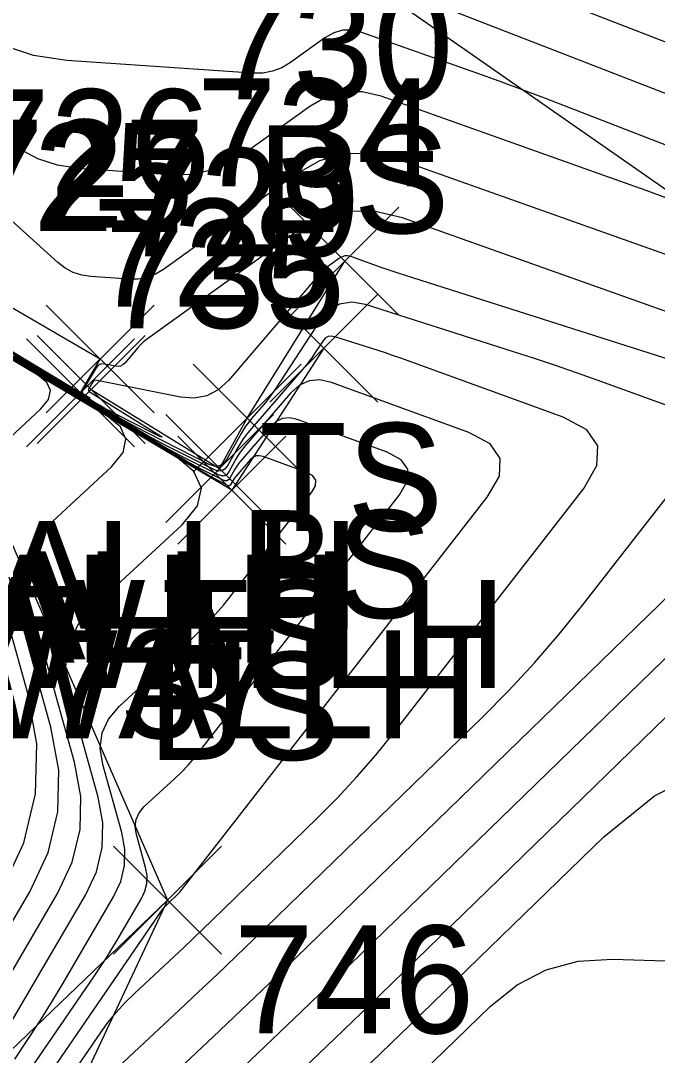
# Model space of a CAD drawing. Extents: x 1650836 to 1652450, y 332578 to 333908.
# Drawn here: x 1652111.01 to 1652122.81, y 332727.09 to 332746.27 of the extents above; entities that cross this region are included whole.
import ezdxf

# ---------------------------------------------------------------- set-up
doc = ezdxf.new("R2010")
doc.units = 0
for name, color, linetype in [('D_A', 7, 'Continuous'), ('D_I', 7, 'Continuous'), ('D_TIC', 7, 'Continuous'), ('DHW', 7, 'Continuous'), ('L_A', 7, 'Continuous'), ('L_I', 7, 'Continuous'), ('L_TIC', 7, 'Continuous'), ('LAWE', 7, 'Continuous'), ('LELB', 7, 'Continuous'), ('LSOGCMA', 7, 'Continuous'), ('LSOGCMI', 7, 'Continuous'), ('LW', 7, 'Continuous')]:
    doc.layers.add(name, color=color, linetype=linetype)

msp = doc.modelspace()

# ---------------------------------------------------------------- linework, layer by layer
at = {"layer": 'D_TIC'}
for points in [[(1652111.479, 332738.998), (1652113.479, 332740.998)], [(1652113.479, 332738.998), (1652111.479, 332740.998)], [(1652111.314, 332738.433), (1652113.314, 332740.433)], [(1652113.314, 332738.433), (1652111.314, 332740.433)], [(1652111.113, 332738.371), (1652113.113, 332740.371)], [(1652113.113, 332738.371), (1652111.113, 332740.371)], [(1652114.206, 332737.904), (1652116.206, 332739.904)], [(1652116.206, 332737.904), (1652114.206, 332739.904)], [(1652113.695, 332736.967), (1652115.695, 332738.967)], [(1652115.695, 332736.967), (1652113.695, 332738.967)]]:
    msp.add_lwpolyline(points, dxfattribs=at)
at = {"layer": 'DHW'}
for points in [[(1652082.217, 332757.601), (1652081.771, 332756.62), (1652097.689, 332748.051), (1652112.113, 332739.371), (1652112.479, 332739.998)], [(1652112.479, 332739.998), (1652082.217, 332757.601)], [(1652112.314, 332739.433), (1652114.695, 332737.967), (1652115.206, 332738.904)]]:
    msp.add_lwpolyline(points, dxfattribs=at)
at = {"layer": 'L_TIC'}
for points in [[(1652116.015, 332740.812), (1652118.015, 332742.812)], [(1652118.015, 332740.812), (1652116.015, 332742.812)], [(1652115.628, 332739.198), (1652117.628, 332741.198)], [(1652117.628, 332739.198), (1652115.628, 332741.198)], [(1652114.206, 332737.904), (1652116.206, 332739.904)], [(1652116.206, 332737.904), (1652114.206, 332739.904)], [(1652113.921, 332736.569), (1652115.921, 332738.569)], [(1652115.921, 332736.569), (1652113.921, 332738.569)], [(1652112.729, 332728.971), (1652114.729, 332730.971)], [(1652114.729, 332728.971), (1652112.729, 332730.971)], [(1652112.729, 332728.971), (1652114.729, 332730.971)], [(1652114.729, 332728.971), (1652112.729, 332730.971)], [(1652112.729, 332728.971), (1652114.729, 332730.971)], [(1652114.729, 332728.971), (1652112.729, 332730.971)]]:
    msp.add_lwpolyline(points, dxfattribs=at)
at = {"layer": 'LAWE'}
msp.add_lwpolyline([(1652113.729, 332729.971), (1652105.001, 332721.607), (1652097.708, 332720.127), (1652089.433, 332715.148), (1652085.656, 332707.437), (1652080.101, 332708.542), (1652073.451, 332709.446), (1652072.158, 332720.813), (1652060.852, 332721.144), (1652052.615, 332711.419), (1652043.802, 332704.554), (1652032.724, 332702.068), (1652025.188, 332702.458), (1652014.024, 332714.079), (1651995.915, 332712.612)], dxfattribs=at)
at = {"layer": 'LELB'}
for points in [[(1652048.756, 332662.461), (1652082.555, 332678.298), (1652130.366, 332703.201), (1652148.083, 332715.406), (1652159.47, 332726.367), (1652148.02, 332734.227), (1652128.413, 332739.339), (1652116.951, 332747.33), (1652106.793, 332756.875), (1652094.604, 332761.138), (1652083.802, 332764.466), (1652074.482, 332770.284), (1652065.17, 332770.428), (1652062.989, 332774.387), (1652054.537, 332784.724), (1652034.993, 332796.475), (1652025.062, 332801.1), (1652009.772, 332808.074), (1651988.967, 332816.401), (1651980.006, 332832.954), (1651960.575, 332843.477), (1651932.852, 332862.75), (1651890.753, 332886.019), (1651847.527, 332911.35)], [(1652115.206, 332738.904), (1652117.015, 332741.812)], [(1652116.628, 332740.198), (1652114.921, 332737.569), (1652108.826, 332741.177)], [(1652108.826, 332741.177), (1652113.729, 332729.971)]]:
    msp.add_lwpolyline(points, dxfattribs=at)
at = {"layer": 'LSOGCMA'}
for points in [[(1652136.954, 332739.175), (1652134.412, 332740.298), (1652132.713, 332741.037), (1652131.006, 332741.756), (1652129.291, 332742.455), (1652127.568, 332743.135), (1652117.267, 332747.13)], [(1652110.895, 332727.02), (1652111.128, 332727.366), (1652111.355, 332727.717), (1652111.576, 332728.072), (1652111.791, 332728.431), (1652112.728, 332730.031), (1652112.861, 332730.318), (1652112.932, 332730.612), (1652112.938, 332730.915), (1652112.882, 332731.226), (1652112.529, 332732.486), (1652112.482, 332732.789), (1652112.517, 332733.069), (1652112.634, 332733.326), (1652112.833, 332733.56), (1652113.993, 332734.632), (1652114.261, 332734.89), (1652114.517, 332735.158), (1652114.763, 332735.437), (1652114.997, 332735.725), (1652116.401, 332737.528), (1652116.471, 332737.65), (1652116.476, 332737.753), (1652116.417, 332737.837), (1652116.293, 332737.903), (1652115.499, 332738.191), (1652115.431, 332738.207), (1652115.369, 332738.201), (1652115.313, 332738.176), (1652115.261, 332738.129), (1652114.997, 332737.824), (1652114.983, 332737.807), (1652114.97, 332737.789), (1652114.958, 332737.771), (1652114.947, 332737.752), (1652114.904, 332737.676), (1652114.892, 332737.66), (1652114.878, 332737.652), (1652114.862, 332737.651), (1652114.843, 332737.657), (1652114.64, 332737.76), (1652114.6, 332737.781), (1652114.56, 332737.803), (1652114.52, 332737.825), (1652114.481, 332737.848), (1652111.36, 332739.728), (1652110.827, 332740.049)]]:
    msp.add_lwpolyline(points, dxfattribs=at)
at = {"layer": 'LSOGCMI'}
for points in [[(1652123.382, 332742.833), (1652122.602, 332743.12), (1652121.82, 332743.401), (1652117.687, 332744.868), (1652117.338, 332744.951), (1652117.001, 332744.948), (1652116.677, 332744.857), (1652116.365, 332744.681), (1652115.141, 332743.8), (1652114.827, 332743.611), (1652114.495, 332743.483), (1652114.145, 332743.417), (1652113.778, 332743.412), (1652112.085, 332743.53), (1652111.691, 332743.589), (1652111.322, 332743.709), (1652110.98, 332743.891), (1652110.664, 332744.134), (1652105.489, 332748.805)], [(1652125.873, 332740.904), (1652118.04, 332743.686), (1652117.524, 332743.809), (1652117.025, 332743.803), (1652116.545, 332743.669), (1652116.083, 332743.408), (1652113.654, 332741.66), (1652113.506, 332741.571), (1652113.35, 332741.511), (1652113.186, 332741.48), (1652113.014, 332741.478), (1652112.308, 332741.527), (1652112.138, 332741.552), (1652111.978, 332741.604), (1652111.83, 332741.683), (1652111.693, 332741.788), (1652109.454, 332743.81), (1652109.029, 332744.175), (1652108.588, 332744.52), (1652108.131, 332744.843), (1652107.659, 332745.145), (1652102.89, 332748.036)], [(1652118.84, 332747.476), (1652128.401, 332743.768), (1652130.068, 332743.111), (1652131.726, 332742.434), (1652133.377, 332741.739), (1652135.02, 332741.024), (1652137.322, 332740.007)], [(1652127.801, 332742.088), (1652121.119, 332744.68), (1652120.707, 332744.838), (1652120.293, 332744.993), (1652119.878, 332745.146), (1652119.463, 332745.295), (1652117.334, 332746.051), (1652117.152, 332746.094), (1652116.977, 332746.092), (1652116.809, 332746.045), (1652116.647, 332745.953), (1652116.011, 332745.496), (1652115.847, 332745.398), (1652115.675, 332745.331), (1652115.493, 332745.297), (1652115.302, 332745.294), (1652111.862, 332745.533), (1652111.243, 332745.625), (1652110.666, 332745.814), (1652110.13, 332746.099), (1652109.634, 332746.479)], [(1652123.243, 332739.043), (1652121.697, 332739.604), (1652121.31, 332739.743), (1652120.921, 332739.877), (1652120.532, 332740.008), (1652120.141, 332740.134), (1652117.401, 332741.006), (1652117.146, 332741.051), (1652116.92, 332741.016), (1652116.722, 332740.9), (1652116.553, 332740.704), (1652115.719, 332739.429), (1652115.671, 332739.358), (1652115.62, 332739.289), (1652115.568, 332739.221), (1652115.513, 332739.156), (1652115.288, 332738.896), (1652115.234, 332738.829), (1652115.183, 332738.761), (1652115.136, 332738.69), (1652115.092, 332738.616), (1652114.827, 332738.145), (1652114.763, 332738.062), (1652114.687, 332738.017), (1652114.599, 332738.012), (1652114.499, 332738.046), (1652113.35, 332738.629), (1652113.158, 332738.728), (1652112.968, 332738.832), (1652112.779, 332738.938), (1652112.593, 332739.048), (1652111.851, 332739.495), (1652111.666, 332739.607), (1652111.48, 332739.718), (1652111.294, 332739.83), (1652111.109, 332739.942), (1652101.556, 332745.685)], [(1652123.626, 332739.799), (1652118.139, 332741.545), (1652118.026, 332741.582), (1652117.913, 332741.619), (1652117.8, 332741.658), (1652117.687, 332741.697), (1652117.127, 332741.896), (1652117.071, 332741.909), (1652117.017, 332741.909), (1652116.965, 332741.894), (1652116.915, 332741.866), (1652116.719, 332741.725), (1652116.672, 332741.689), (1652116.626, 332741.649), (1652116.583, 332741.608), (1652116.543, 332741.563), (1652114.856, 332739.6), (1652114.667, 332739.426), (1652114.456, 332739.317), (1652114.223, 332739.273), (1652113.968, 332739.294), (1652112.425, 332739.603), (1652112.397, 332739.604), (1652112.374, 332739.599), (1652112.353, 332739.585), (1652112.336, 332739.563), (1652112.276, 332739.462), (1652112.266, 332739.438), (1652112.266, 332739.417), (1652112.276, 332739.397), (1652112.296, 332739.381), (1652113.488, 332738.645), (1652113.595, 332738.576), (1652113.629, 332738.549), (1652113.588, 332738.564), (1652113.474, 332738.62), (1652112.771, 332738.976), (1652112.668, 332739.029), (1652112.567, 332739.084), (1652112.467, 332739.141), (1652112.368, 332739.199), (1652111.974, 332739.437), (1652111.875, 332739.496), (1652111.777, 332739.556), (1652111.678, 332739.615), (1652111.579, 332739.674), (1652101.563, 332745.697)], [(1652125.143, 332740.106), (1652118.083, 332742.614), (1652117.551, 332742.74), (1652117.038, 332742.734), (1652116.544, 332742.597), (1652116.069, 332742.327), (1652113.399, 332740.406), (1652113.337, 332740.359), (1652113.279, 332740.309), (1652113.223, 332740.255), (1652113.171, 332740.197), (1652112.934, 332739.922), (1652112.898, 332739.888), (1652112.858, 332739.868), (1652112.813, 332739.859), (1652112.764, 332739.863), (1652112.56, 332739.904), (1652112.512, 332739.907), (1652112.47, 332739.897), (1652112.434, 332739.873), (1652112.404, 332739.835), (1652112.156, 332739.421), (1652112.147, 332739.4), (1652112.147, 332739.38), (1652112.156, 332739.363), (1652112.174, 332739.348), (1652112.276, 332739.285), (1652112.289, 332739.277), (1652112.293, 332739.273), (1652112.288, 332739.275), (1652112.274, 332739.282), (1652112.191, 332739.324), (1652112.179, 332739.33), (1652112.167, 332739.337), (1652112.155, 332739.344), (1652112.143, 332739.35), (1652112.05, 332739.407), (1652101.569, 332745.708)], [(1652107.255, 332719.89), (1652112.478, 332727.499), (1652112.623, 332727.699), (1652112.779, 332727.889), (1652112.944, 332728.071), (1652113.12, 332728.244), (1652113.843, 332728.919), (1652114.023, 332729.088), (1652114.203, 332729.259), (1652114.382, 332729.429), (1652114.559, 332729.601), (1652116.497, 332731.483), (1652116.872, 332731.86), (1652117.234, 332732.25), (1652117.582, 332732.652), (1652117.916, 332733.066), (1652121.445, 332737.597), (1652121.69, 332738.026), (1652121.709, 332738.388), (1652121.5, 332738.686), (1652121.064, 332738.918), (1652118.035, 332740.018), (1652117.902, 332740.066), (1652117.768, 332740.112), (1652117.634, 332740.157), (1652117.499, 332740.201), (1652116.833, 332740.412), (1652116.765, 332740.424), (1652116.705, 332740.415), (1652116.653, 332740.384), (1652116.608, 332740.332), (1652116.444, 332740.081), (1652116.402, 332740.019), (1652116.357, 332739.959), (1652116.311, 332739.899), (1652116.263, 332739.842), (1652115.248, 332738.665), (1652115.188, 332738.592), (1652115.132, 332738.516), (1652115.08, 332738.438), (1652115.032, 332738.357), (1652114.846, 332738.028), (1652114.795, 332737.961), (1652114.735, 332737.926), (1652114.665, 332737.922), (1652114.585, 332737.949), (1652113.71, 332738.392), (1652113.537, 332738.482), (1652113.366, 332738.575), (1652113.197, 332738.671), (1652113.029, 332738.77), (1652111.728, 332739.553), (1652111.456, 332739.717), (1652111.184, 332739.881), (1652110.911, 332740.045)], [(1652110.604, 332738.359), (1652111.38, 332739.077), (1652111.521, 332739.251), (1652111.558, 332739.414), (1652111.489, 332739.566), (1652111.315, 332739.708), (1652109.995, 332740.503)], [(1652106.706, 332720.309), (1652112.362, 332728.548), (1652112.475, 332728.715), (1652112.584, 332728.884), (1652112.691, 332729.055), (1652112.794, 332729.228), (1652113.246, 332730), (1652113.31, 332730.138), (1652113.344, 332730.28), (1652113.348, 332730.426), (1652113.32, 332730.576), (1652113.15, 332731.184), (1652113.127, 332731.33), (1652113.144, 332731.465), (1652113.201, 332731.589), (1652113.297, 332731.702), (1652113.856, 332732.219), (1652113.985, 332732.343), (1652114.109, 332732.473), (1652114.227, 332732.607), (1652114.34, 332732.746), (1652118.03, 332737.484), (1652118.176, 332737.739), (1652118.187, 332737.955), (1652118.063, 332738.132), (1652117.803, 332738.271), (1652116.134, 332738.877), (1652115.993, 332738.909), (1652115.862, 332738.897), (1652115.743, 332738.843), (1652115.635, 332738.746), (1652115.081, 332738.104), (1652115.052, 332738.068), (1652115.024, 332738.032), (1652114.999, 332737.993), (1652114.975, 332737.954), (1652114.885, 332737.793), (1652114.86, 332737.76), (1652114.83, 332737.743), (1652114.796, 332737.741), (1652114.757, 332737.754), (1652114.33, 332737.971), (1652114.246, 332738.015), (1652114.162, 332738.06), (1652114.079, 332738.107), (1652113.997, 332738.155), (1652111.483, 332739.67), (1652111.037, 332739.939), (1652110.59, 332740.207)], [(1652106.98, 332720.099), (1652113.648, 332729.812), (1652113.657, 332729.825), (1652113.667, 332729.838), (1652113.678, 332729.849), (1652113.689, 332729.86), (1652113.736, 332729.904), (1652113.747, 332729.915), (1652113.759, 332729.926), (1652113.771, 332729.937), (1652113.782, 332729.948), (1652113.907, 332730.069), (1652113.931, 332730.093), (1652113.954, 332730.118), (1652113.976, 332730.144), (1652113.998, 332730.17), (1652119.658, 332737.439), (1652119.881, 332737.828), (1652119.898, 332738.157), (1652119.709, 332738.427), (1652119.313, 332738.638), (1652116.77, 332739.562), (1652116.554, 332739.61), (1652116.355, 332739.594), (1652116.173, 332739.511), (1652116.009, 332739.363), (1652115.164, 332738.384), (1652115.12, 332738.33), (1652115.078, 332738.274), (1652115.039, 332738.216), (1652115.003, 332738.155), (1652114.865, 332737.91), (1652114.827, 332737.861), (1652114.782, 332737.834), (1652114.73, 332737.831), (1652114.671, 332737.852), (1652114.02, 332738.182), (1652113.892, 332738.249), (1652113.764, 332738.318), (1652113.638, 332738.389), (1652113.513, 332738.463), (1652111.606, 332739.612), (1652111.246, 332739.828), (1652110.887, 332740.044)], [(1652109.661, 332726.626), (1652111.691, 332730.093), (1652111.963, 332730.676), (1652112.106, 332731.276), (1652112.12, 332731.892), (1652112.005, 332732.525), (1652111.144, 332735.603), (1652111.086, 332735.973), (1652111.129, 332736.316), (1652111.272, 332736.629), (1652111.515, 332736.915), (1652112.689, 332738), (1652112.903, 332738.263), (1652112.958, 332738.51), (1652112.854, 332738.741), (1652112.591, 332738.955), (1652110.595, 332740.158)], [(1652110.787, 332727.633), (1652112.21, 332730.062), (1652112.412, 332730.497), (1652112.519, 332730.944), (1652112.529, 332731.403), (1652112.444, 332731.875), (1652111.908, 332733.788), (1652111.837, 332734.248), (1652111.89, 332734.674), (1652112.067, 332735.064), (1652112.37, 332735.418), (1652113.998, 332736.924), (1652114.285, 332737.276), (1652114.358, 332737.607), (1652114.219, 332737.915), (1652113.867, 332738.202), (1652111.194, 332739.813), (1652110.596, 332740.173)], [(1652110.655, 332730.155), (1652111.065, 332731.034), (1652111.281, 332731.939), (1652111.302, 332732.869), (1652111.129, 332733.824), (1652109.573, 332739.381)], [(1652102.653, 332716.037), (1652105.978, 332717.425), (1652106.537, 332717.705), (1652107.039, 332718.055), (1652107.485, 332718.474), (1652107.873, 332718.964), (1652109.314, 332721.063), (1652109.687, 332721.576), (1652110.087, 332722.067), (1652110.512, 332722.535), (1652110.964, 332722.98), (1652114.164, 332725.966), (1652114.851, 332726.61), (1652115.534, 332727.257), (1652116.214, 332727.908), (1652116.892, 332728.562), (1652127.02, 332738.398)], [(1652112.55, 332726.628), (1652113.95, 332727.935), (1652114.299, 332728.262), (1652114.647, 332728.591), (1652114.992, 332728.922), (1652115.337, 332729.255), (1652119.56, 332733.357), (1652120.055, 332733.854), (1652120.531, 332734.367), (1652120.989, 332734.896), (1652121.429, 332735.441), (1652123.51, 332738.114)], [(1652108.209, 332725.062), (1652111.173, 332730.124), (1652111.514, 332730.855), (1652111.694, 332731.607), (1652111.711, 332732.38), (1652111.567, 332733.174), (1652110.358, 332737.492)], [(1652102.77, 332715.656), (1652103.532, 332715.984), (1652103.912, 332716.147), (1652104.293, 332716.309), (1652104.674, 332716.47), (1652105.055, 332716.63), (1652106.619, 332717.282), (1652106.964, 332717.455), (1652107.274, 332717.672), (1652107.55, 332717.931), (1652107.79, 332718.234), (1652108.681, 332719.531), (1652108.911, 332719.849), (1652109.158, 332720.152), (1652109.422, 332720.441), (1652109.701, 332720.717), (1652114.271, 332724.981), (1652115.127, 332725.784), (1652115.978, 332726.59), (1652116.825, 332727.401), (1652117.669, 332728.216), (1652125.846, 332736.157)], [(1652102.339, 332716.315), (1652105.587, 332717.671), (1652106.241, 332717.998), (1652106.828, 332718.408), (1652107.349, 332718.899), (1652107.804, 332719.472), (1652110.138, 332722.873), (1652110.555, 332723.445), (1652111.001, 332723.993), (1652111.476, 332724.515), (1652111.98, 332725.012), (1652114.057, 332726.95), (1652114.575, 332727.436), (1652115.09, 332727.924), (1652115.603, 332728.415), (1652116.114, 332728.909), (1652123.29, 332735.877)], [(1652102.888, 332715.27), (1652106.078, 332716.644), (1652106.224, 332716.706), (1652106.369, 332716.768), (1652106.515, 332716.829), (1652106.661, 332716.89), (1652107.259, 332717.14), (1652107.391, 332717.206), (1652107.51, 332717.289), (1652107.615, 332717.388), (1652107.707, 332717.504), (1652108.048, 332718), (1652108.136, 332718.122), (1652108.23, 332718.238), (1652108.331, 332718.348), (1652108.438, 332718.454), (1652114.602, 332724.206), (1652115.515, 332725.062), (1652116.423, 332725.922), (1652117.327, 332726.787), (1652118.226, 332727.656), (1652121.816, 332731.142), (1652122.758, 332731.9), (1652123.787, 332732.43)], [(1652117.822, 332726.163), (1652119.713, 332727.999), (1652120.21, 332728.398), (1652120.752, 332728.677), (1652121.341, 332728.837), (1652121.976, 332728.876), (1652135.158, 332728.463)]]:
    msp.add_lwpolyline(points, dxfattribs=at)
at = {"layer": 'LW'}
msp.add_lwpolyline([(1652113.729, 332729.971), (1652107.656, 332717.052), (1652097.986, 332712.237), (1652094.942, 332714.723), (1652087.881, 332709.509), (1652086.261, 332705.252), (1652079.661, 332707.671), (1652073.141, 332708.362), (1652066.208, 332710.013)], dxfattribs=at)

# ---------------------------------------------------------------- texts
at = {"layer": 'D_A'}
for p in [(1652108.07, 332734.998), (1652107.904, 332734.433), (1652107.704, 332734.371), (1652110.796, 332733.904), (1652110.285, 332732.967)]:
    msp.add_text('WALLH', height=2, dxfattribs=at).set_placement(p)
at = {"layer": 'D_I'}
for s, p in [('726', (1652110.062, 332742.998)), ('727', (1652109.952, 332742.433)), ('725', (1652109.751, 332742.371)), ('729', (1652112.836, 332741.904)), ('728', (1652112.332, 332740.967))]:
    msp.add_text(s, height=2, dxfattribs=at).set_placement(p)
at = {"layer": 'L_A'}
for s, p in [('BS', (1652115.392, 332742.33)), ('TS', (1652115.424, 332736.812)), ('BS', (1652115.069, 332735.198)), ('TS', (1652113.615, 332733.904)), ('BS', (1652113.362, 332732.569))]:
    msp.add_text(s, height=2, dxfattribs=at).set_placement(p)
at = {"layer": 'L_I'}
for s, p in [('730', (1652114.566, 332744.812)), ('734', (1652114.266, 332743.198)), ('729', (1652112.836, 332741.904)), ('735', (1652112.559, 332740.569)), ('737', (1652111.366, 332732.971)), ('737', (1652111.366, 332732.971)), ('737', (1652111.366, 332732.971)), ('746', (1652114.955, 332727.5))]:
    msp.add_text(s, height=2, dxfattribs=at).set_placement(p)

doc.saveas('drawing.dxf')
